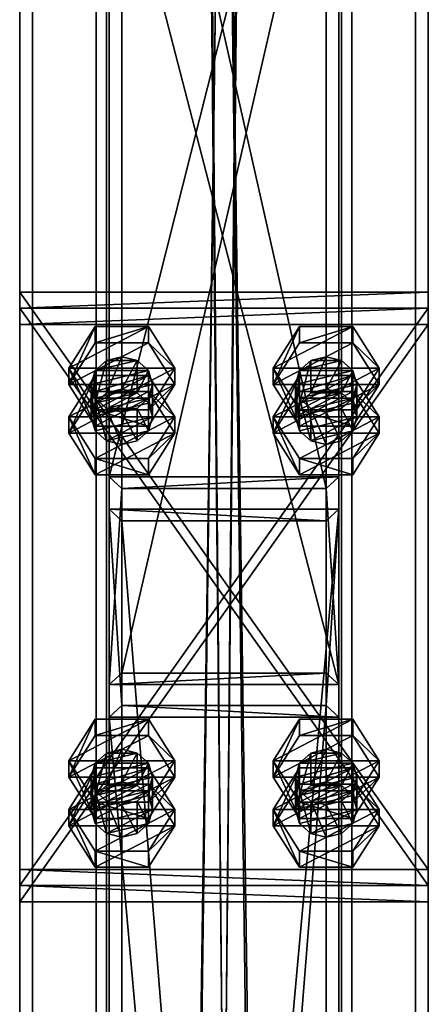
# Model space of a CAD drawing. Header units: millimetres. Extents: x -333 to 67333, y -930 to 39730.
# Tile 636 of 656: x 5420 to 5580, y 24497 to 24883. Entities that reach past the tile are written whole.
import ezdxf

# ---------------------------------------------------------------- set-up
doc = ezdxf.new("R2010")
doc.units = ezdxf.units.MM
for name, color, linetype in [('4', 7, 'Continuous'), ('5', 7, 'Continuous'), ('6', 7, 'Continuous'), ('95', 7, 'Continuous'), ('99', 7, 'Continuous')]:
    doc.layers.add(name, color=color, linetype=linetype)

msp = doc.modelspace()

# ---------------------------------------------------------------- meshes
at = {"layer": '4', "color": 171}
mesh = msp.add_polyface(dxfattribs=at)
corners = [(5460, 25055.81, 5985.67), (5540, 25055.81, 5985.67), (5540, 24699.69, 5226.59), (5460, 24699.69, 5226.59), (5540, 24975.46, 6002.74), (5540, 24627.27, 5260.57), (5460, 24975.46, 6002.74), (5460, 24627.27, 5260.57), (5455, 25060.84, 5984.6), (5455, 24970.44, 6003.81), (5455, 24622.74, 5262.69), (5455, 24704.22, 5224.47), (5545, 24970.44, 6003.81), (5545, 24622.74, 5262.69), (5545, 25060.84, 5984.6), (5545, 24704.22, 5224.47)]
mesh.append_faces([[corners[k] for k in face] for face in [(0, 2, 3, 3), (1, 5, 2, 2), (4, 7, 5, 5), (6, 3, 7, 7), (8, 10, 11, 11), (9, 13, 10, 10), (12, 15, 13, 13), (14, 11, 15, 15)]], dxfattribs={"vtx0": -1, "color": 171})
mesh.append_faces([[corners[k] for k in face] for face in [(9, 6, 12, 12), (6, 8, 0, 0), (0, 8, 1, 1), (12, 4, 14, 14), (4, 12, 6, 6), (14, 1, 8, 8), (11, 3, 15, 15), (3, 10, 7, 7), (7, 10, 5, 5), (15, 2, 13, 13), (2, 15, 3, 3), (13, 5, 10, 10)]], dxfattribs={"vtx0": -1, "vtx1": -1, "color": 171})
mesh.append_faces([[corners[k] for k in face] for face in [(6, 9, 8, 8), (14, 4, 1, 1), (3, 11, 10, 10), (13, 2, 5, 5)]], dxfattribs={"vtx0": -1, "vtx2": -1, "vtx3": -1, "color": 171})
mesh.append_faces([[corners[k] for k in face] for face in [(0, 1, 2, 2), (1, 4, 5, 5), (4, 6, 7, 7), (6, 0, 3, 3), (8, 9, 10, 10), (9, 12, 13, 13), (12, 14, 15, 15), (14, 8, 11, 11)]], dxfattribs={"vtx2": -1, "vtx3": -1, "color": 171})
mesh = msp.add_polyface(dxfattribs=at)
corners = [(5460, 24686.95, 5199.43), (5540, 24686.95, 5199.43), (5540, 23692.62, 3080), (5460, 23692.62, 3080), (5540, 24614.53, 5233.41), (5540, 23604.25, 3080), (5460, 24614.53, 5233.41), (5460, 23604.25, 3080), (5455, 24691.48, 5197.31), (5455, 24610, 5235.53), (5455, 23598.73, 3080), (5455, 23698.14, 3080), (5545, 24610, 5235.53), (5545, 23598.73, 3080), (5545, 24691.48, 5197.31), (5545, 23698.14, 3080)]
mesh.append_faces([[corners[k] for k in face] for face in [(0, 2, 3, 3), (1, 5, 2, 2), (4, 7, 5, 5), (6, 3, 7, 7), (8, 10, 11, 11), (9, 13, 10, 10), (12, 15, 13, 13), (14, 11, 15, 15)]], dxfattribs={"vtx0": -1, "color": 171})
mesh.append_faces([[corners[k] for k in face] for face in [(9, 6, 12, 12), (6, 8, 0, 0), (0, 8, 1, 1), (12, 4, 14, 14), (4, 12, 6, 6), (14, 1, 8, 8), (11, 3, 15, 15), (3, 10, 7, 7), (7, 10, 5, 5), (15, 2, 13, 13), (2, 15, 3, 3), (13, 5, 10, 10)]], dxfattribs={"vtx0": -1, "vtx1": -1, "color": 171})
mesh.append_faces([[corners[k] for k in face] for face in [(6, 9, 8, 8), (14, 4, 1, 1), (3, 11, 10, 10), (13, 2, 5, 5)]], dxfattribs={"vtx0": -1, "vtx2": -1, "vtx3": -1, "color": 171})
mesh.append_faces([[corners[k] for k in face] for face in [(0, 1, 2, 2), (1, 4, 5, 5), (4, 6, 7, 7), (6, 0, 3, 3), (8, 9, 10, 10), (9, 12, 13, 13), (12, 14, 15, 15), (14, 8, 11, 11)]], dxfattribs={"vtx2": -1, "vtx3": -1, "color": 171})
at = {"layer": '5', "color": 131}
mesh = msp.add_polyface(dxfattribs=at)
corners = [(5454, 29385.28, 2984), (5546, 29385.28, 2984), (5546, 19415.31, 2984), (5454, 19415.31, 2984), (5546, 29385.28, 3076), (5546, 19415.31, 3076), (5454, 29385.28, 3076), (5454, 19415.31, 3076), (5450, 29385.28, 2980), (5450, 29385.28, 3080), (5450, 19415.31, 3080), (5450, 19415.31, 2980), (5550, 29385.28, 3080), (5550, 19415.31, 3080), (5550, 29385.28, 2980), (5550, 19415.31, 2980)]
mesh.append_faces([[corners[k] for k in face] for face in [(0, 2, 3, 3), (1, 5, 2, 2), (4, 7, 5, 5), (6, 3, 7, 7), (8, 10, 11, 11), (9, 13, 10, 10), (12, 15, 13, 13), (14, 11, 15, 15)]], dxfattribs={"vtx0": -1, "color": 131})
mesh.append_faces([[corners[k] for k in face] for face in [(9, 6, 12, 12), (6, 8, 0, 0), (0, 8, 1, 1), (12, 4, 14, 14), (4, 12, 6, 6), (14, 1, 8, 8), (11, 3, 15, 15), (3, 10, 7, 7), (7, 10, 5, 5), (15, 2, 13, 13), (2, 15, 3, 3), (13, 5, 10, 10)]], dxfattribs={"vtx0": -1, "vtx1": -1, "color": 131})
mesh.append_faces([[corners[k] for k in face] for face in [(6, 9, 8, 8), (14, 4, 1, 1), (3, 11, 10, 10), (13, 2, 5, 5)]], dxfattribs={"vtx0": -1, "vtx2": -1, "vtx3": -1, "color": 131})
mesh.append_faces([[corners[k] for k in face] for face in [(0, 1, 2, 2), (1, 4, 5, 5), (4, 6, 7, 7), (6, 0, 3, 3), (8, 9, 10, 10), (9, 12, 13, 13), (12, 14, 15, 15), (14, 8, 11, 11)]], dxfattribs={"vtx2": -1, "vtx3": -1, "color": 131})
at = {"layer": '6', "color": 2}
mesh = msp.add_polyface(dxfattribs=at)
corners = [(5420, 19420.14, 7183.53), (5580, 19420.14, 7183.53), (5580, 30845.34, 4755.1), (5420, 30845.34, 4755.1), (5420, 19420.14, 7347.1), (5420, 30878.6, 4911.61), (5580, 19420.14, 7347.1), (5580, 30878.6, 4911.61), (5575, 30846.38, 4759.99), (5425, 30846.38, 4759.99), (5425, 30877.56, 4906.72), (5575, 30877.56, 4906.72), (5425, 19420.14, 7341.99), (5575, 19420.14, 7341.99), (5425, 19420.14, 7188.64), (5575, 19420.14, 7188.64)]
mesh.append_faces([[corners[k] for k in face] for face in [(0, 2, 3, 3), (4, 3, 5, 5), (6, 5, 7, 7), (1, 7, 2, 2), (12, 11, 10, 10), (14, 10, 9, 9), (15, 9, 8, 8), (13, 8, 11, 11)]], dxfattribs={"vtx0": -1, "color": 2})
mesh.append_faces([[corners[k] for k in face] for face in [(2, 8, 3, 3), (8, 7, 11, 11), (11, 7, 10, 10), (3, 9, 5, 5), (9, 3, 8, 8), (5, 10, 7, 7), (4, 12, 0, 0), (12, 6, 13, 13), (13, 6, 15, 15), (0, 14, 1, 1), (14, 0, 12, 12), (1, 15, 6, 6)]], dxfattribs={"vtx0": -1, "vtx1": -1, "color": 2})
mesh.append_faces([[corners[k] for k in face] for face in [(8, 2, 7, 7), (5, 9, 10, 10), (12, 4, 6, 6), (1, 14, 15, 15)]], dxfattribs={"vtx0": -1, "vtx2": -1, "vtx3": -1, "color": 2})
mesh.append_faces([[corners[k] for k in face] for face in [(0, 1, 2, 2), (4, 0, 3, 3), (6, 4, 5, 5), (1, 6, 7, 7), (12, 13, 11, 11), (14, 12, 10, 10), (15, 14, 9, 9), (13, 15, 8, 8)]], dxfattribs={"vtx2": -1, "vtx3": -1, "color": 2})
at = {"layer": '95', "color": 7}
mesh = msp.add_polyface(dxfattribs=at)
corners = [(5472, 24740.43, 5207.48), (5470.39, 24745.87, 5204.93), (5470.39, 24733.12, 5177.77), (5466, 24749.84, 5203.06), (5466, 24737.1, 5175.9), (5460, 24751.3, 5202.38), (5460, 24738.56, 5175.22), (5454, 24749.84, 5203.06), (5454, 24737.1, 5175.9), (5449.61, 24745.87, 5204.93), (5449.61, 24733.12, 5177.77), (5448, 24740.43, 5207.48), (5448, 24727.69, 5180.32), (5449.61, 24735, 5210.03), (5470.39, 24735, 5210.03), (5480.78, 24727.69, 5180.32), (5470.39, 24743.99, 5172.67), (5470.39, 24737.62, 5159.09), (5449.61, 24743.99, 5172.67), (5449.61, 24737.62, 5159.09), (5439.22, 24721.32, 5166.74), (5439.22, 24727.69, 5180.32), (5480.78, 24746.8, 5221.06), (5470.39, 24763.1, 5213.41), (5470.39, 24756.73, 5199.83), (5480.78, 24740.43, 5207.48), (5449.61, 24763.1, 5213.41), (5449.61, 24756.73, 5199.83), (5439.22, 24746.8, 5221.06), (5439.22, 24740.43, 5207.48), (5449.61, 24724.14, 5215.12), (5470.39, 24730.51, 5228.7), (5449.61, 24730.51, 5228.7)]
mesh.append_faces([[corners[k] for k in face] for face in [(1, 4, 2, 2), (3, 6, 4, 4), (5, 8, 6, 6), (7, 10, 8, 8), (9, 12, 10, 10), (3, 7, 5, 5), (8, 4, 6, 6), (16, 19, 17, 17), (18, 20, 19, 19), (16, 21, 18, 18), (20, 17, 19, 19), (22, 24, 25, 25), (23, 27, 24, 24), (26, 29, 27, 27), (28, 30, 29, 29), (23, 28, 26, 26), (32, 22, 31, 31), (29, 24, 27, 27)]], dxfattribs={"vtx0": -1, "color": 7})
mesh.append_faces([[corners[k] for k in face] for face in [(7, 3, 9, 9), (9, 1, 11, 11), (11, 0, 13, 13), (10, 4, 8, 8), (28, 22, 32, 32), (30, 25, 29, 29)]], dxfattribs={"vtx0": -1, "vtx1": -1, "color": 7})
mesh.append_faces([[corners[k] for k in face] for face in [(9, 3, 1, 1), (11, 1, 0, 0), (13, 0, 14, 14), (12, 2, 4, 4), (28, 23, 22, 22), (29, 25, 24, 24)]], dxfattribs={"vtx0": -1, "vtx2": -1, "vtx3": -1, "color": 7})
mesh.append_faces([[corners[k] for k in face] for face in [(0, 1, 2, 2), (1, 3, 4, 4), (3, 5, 6, 6), (5, 7, 8, 8), (7, 9, 10, 10), (9, 11, 12, 12), (15, 16, 17, 17), (16, 18, 19, 19), (22, 23, 24, 24), (23, 26, 27, 27), (26, 28, 29, 29), (31, 22, 25, 25)]], dxfattribs={"vtx2": -1, "vtx3": -1, "color": 7})
mesh = msp.add_polyface(dxfattribs=at)
corners = [(5552, 24740.43, 5207.48), (5550.39, 24745.87, 5204.93), (5550.39, 24733.12, 5177.77), (5546, 24749.84, 5203.06), (5546, 24737.1, 5175.9), (5540, 24751.3, 5202.38), (5540, 24738.56, 5175.22), (5534, 24749.84, 5203.06), (5534, 24737.1, 5175.9), (5529.61, 24745.87, 5204.93), (5529.61, 24733.12, 5177.77), (5528, 24740.43, 5207.48), (5528, 24727.69, 5180.32), (5529.61, 24735, 5210.03), (5550.39, 24735, 5210.03), (5560.78, 24727.69, 5180.32), (5550.39, 24743.99, 5172.67), (5550.39, 24737.62, 5159.09), (5529.61, 24743.99, 5172.67), (5529.61, 24737.62, 5159.09), (5519.22, 24721.32, 5166.74), (5519.22, 24727.69, 5180.32), (5560.78, 24746.8, 5221.06), (5550.39, 24763.1, 5213.41), (5550.39, 24756.73, 5199.83), (5560.78, 24740.43, 5207.48), (5529.61, 24763.1, 5213.41), (5529.61, 24756.73, 5199.83), (5519.22, 24746.8, 5221.06), (5519.22, 24740.43, 5207.48), (5529.61, 24724.14, 5215.12), (5550.39, 24730.51, 5228.7), (5529.61, 24730.51, 5228.7)]
mesh.append_faces([[corners[k] for k in face] for face in [(1, 4, 2, 2), (3, 6, 4, 4), (5, 8, 6, 6), (7, 10, 8, 8), (9, 12, 10, 10), (3, 7, 5, 5), (8, 4, 6, 6), (16, 19, 17, 17), (18, 20, 19, 19), (16, 21, 18, 18), (20, 17, 19, 19), (22, 24, 25, 25), (23, 27, 24, 24), (26, 29, 27, 27), (28, 30, 29, 29), (23, 28, 26, 26), (32, 22, 31, 31), (29, 24, 27, 27)]], dxfattribs={"vtx0": -1, "color": 7})
mesh.append_faces([[corners[k] for k in face] for face in [(7, 3, 9, 9), (9, 1, 11, 11), (11, 0, 13, 13), (10, 4, 8, 8), (28, 22, 32, 32), (30, 25, 29, 29)]], dxfattribs={"vtx0": -1, "vtx1": -1, "color": 7})
mesh.append_faces([[corners[k] for k in face] for face in [(9, 3, 1, 1), (11, 1, 0, 0), (13, 0, 14, 14), (12, 2, 4, 4), (28, 23, 22, 22), (29, 25, 24, 24)]], dxfattribs={"vtx0": -1, "vtx2": -1, "vtx3": -1, "color": 7})
mesh.append_faces([[corners[k] for k in face] for face in [(0, 1, 2, 2), (1, 3, 4, 4), (3, 5, 6, 6), (5, 7, 8, 8), (7, 9, 10, 10), (9, 11, 12, 12), (15, 16, 17, 17), (16, 18, 19, 19), (22, 23, 24, 24), (23, 26, 27, 27), (26, 28, 29, 29), (31, 22, 25, 25)]], dxfattribs={"vtx2": -1, "vtx3": -1, "color": 7})
mesh = msp.add_polyface(dxfattribs=at)
corners = [(5472, 24740.43, 5207.48), (5470.39, 24733.12, 5177.77), (5472, 24727.69, 5180.32), (5448, 24740.43, 5207.48), (5449.61, 24735, 5210.03), (5449.61, 24722.26, 5182.87), (5448, 24727.69, 5180.32), (5454, 24731.03, 5211.89), (5454, 24718.28, 5184.73), (5460, 24729.57, 5212.57), (5460, 24716.83, 5185.41), (5466, 24731.03, 5211.89), (5466, 24718.28, 5184.73), (5470.39, 24735, 5210.03), (5470.39, 24722.26, 5182.87), (5466, 24737.1, 5175.9), (5449.61, 24733.12, 5177.77), (5480.78, 24727.69, 5180.32), (5470.39, 24737.62, 5159.09), (5480.78, 24721.32, 5166.74), (5449.61, 24743.99, 5172.67), (5439.22, 24727.69, 5180.32), (5439.22, 24721.32, 5166.74), (5449.61, 24711.4, 5187.96), (5449.61, 24705.03, 5174.38), (5470.39, 24711.4, 5187.96), (5470.39, 24705.03, 5174.38), (5470.39, 24743.99, 5172.67), (5439.22, 24746.8, 5221.06), (5449.61, 24730.51, 5228.7), (5449.61, 24724.14, 5215.12), (5470.39, 24730.51, 5228.7), (5470.39, 24724.14, 5215.12), (5480.78, 24740.43, 5207.48)]
mesh.append_faces([[corners[k] for k in face] for face in [(0, 1, 2, 2), (3, 5, 6, 6), (4, 8, 5, 5), (7, 10, 8, 8), (9, 12, 10, 10), (11, 14, 12, 12), (13, 2, 14, 14), (7, 11, 9, 9), (14, 10, 12, 12), (17, 18, 19, 19), (21, 24, 22, 22), (23, 26, 24, 24), (25, 19, 26, 26), (23, 17, 25, 25), (19, 24, 26, 26), (29, 32, 30, 30), (31, 33, 32, 32), (33, 30, 32, 32)]], dxfattribs={"vtx0": -1, "color": 7})
mesh.append_faces([[corners[k] for k in face] for face in [(4, 13, 7, 7), (10, 14, 8, 8), (8, 2, 5, 5), (5, 2, 6, 6), (6, 15, 16, 16), (21, 17, 23, 23), (24, 19, 22, 22)]], dxfattribs={"vtx0": -1, "vtx1": -1, "color": 7})
mesh.append_faces([[corners[k] for k in face] for face in [(7, 13, 11, 11), (8, 14, 2, 2), (6, 2, 1, 1), (21, 27, 17, 17), (22, 19, 18, 18)]], dxfattribs={"vtx0": -1, "vtx2": -1, "vtx3": -1, "color": 7})
mesh.append_faces([[corners[k] for k in face] for face in [(3, 4, 5, 5), (4, 7, 8, 8), (7, 9, 10, 10), (9, 11, 12, 12), (11, 13, 14, 14), (13, 0, 2, 2), (20, 21, 22, 22), (21, 23, 24, 24), (23, 25, 26, 26), (25, 17, 19, 19), (28, 29, 30, 30), (29, 31, 32, 32)]], dxfattribs={"vtx2": -1, "vtx3": -1, "color": 7})
mesh = msp.add_polyface(dxfattribs=at)
corners = [(5552, 24740.43, 5207.48), (5550.39, 24733.12, 5177.77), (5552, 24727.69, 5180.32), (5528, 24740.43, 5207.48), (5529.61, 24735, 5210.03), (5529.61, 24722.26, 5182.87), (5528, 24727.69, 5180.32), (5534, 24731.03, 5211.89), (5534, 24718.28, 5184.73), (5540, 24729.57, 5212.57), (5540, 24716.83, 5185.41), (5546, 24731.03, 5211.89), (5546, 24718.28, 5184.73), (5550.39, 24735, 5210.03), (5550.39, 24722.26, 5182.87), (5546, 24737.1, 5175.9), (5529.61, 24733.12, 5177.77), (5560.78, 24727.69, 5180.32), (5550.39, 24737.62, 5159.09), (5560.78, 24721.32, 5166.74), (5529.61, 24743.99, 5172.67), (5519.22, 24727.69, 5180.32), (5519.22, 24721.32, 5166.74), (5529.61, 24711.4, 5187.96), (5529.61, 24705.03, 5174.38), (5550.39, 24711.4, 5187.96), (5550.39, 24705.03, 5174.38), (5550.39, 24743.99, 5172.67), (5519.22, 24746.8, 5221.06), (5529.61, 24730.51, 5228.7), (5529.61, 24724.14, 5215.12), (5550.39, 24730.51, 5228.7), (5550.39, 24724.14, 5215.12), (5560.78, 24740.43, 5207.48)]
mesh.append_faces([[corners[k] for k in face] for face in [(0, 1, 2, 2), (3, 5, 6, 6), (4, 8, 5, 5), (7, 10, 8, 8), (9, 12, 10, 10), (11, 14, 12, 12), (13, 2, 14, 14), (9, 13, 11, 11), (14, 10, 12, 12), (17, 18, 19, 19), (21, 24, 22, 22), (23, 26, 24, 24), (25, 19, 26, 26), (23, 17, 25, 25), (19, 24, 26, 26), (29, 32, 30, 30), (31, 33, 32, 32), (33, 30, 32, 32)]], dxfattribs={"vtx0": -1, "color": 7})
mesh.append_faces([[corners[k] for k in face] for face in [(4, 13, 7, 7), (7, 13, 9, 9), (10, 14, 8, 8), (8, 2, 5, 5), (5, 2, 6, 6), (6, 15, 16, 16), (21, 17, 23, 23), (24, 19, 22, 22)]], dxfattribs={"vtx0": -1, "vtx1": -1, "color": 7})
mesh.append_faces([[corners[k] for k in face] for face in [(8, 14, 2, 2), (6, 2, 1, 1), (21, 27, 17, 17), (22, 19, 18, 18)]], dxfattribs={"vtx0": -1, "vtx2": -1, "vtx3": -1, "color": 7})
mesh.append_faces([[corners[k] for k in face] for face in [(3, 4, 5, 5), (4, 7, 8, 8), (7, 9, 10, 10), (9, 11, 12, 12), (11, 13, 14, 14), (13, 0, 2, 2), (20, 21, 22, 22), (21, 23, 24, 24), (23, 25, 26, 26), (25, 17, 19, 19), (28, 29, 30, 30), (29, 31, 32, 32)]], dxfattribs={"vtx2": -1, "vtx3": -1, "color": 7})
mesh = msp.add_polyface(dxfattribs=at)
corners = [(5472, 24586.53, 5279.68), (5470.39, 24591.96, 5277.13), (5470.39, 24579.22, 5249.97), (5466, 24595.94, 5275.27), (5466, 24583.2, 5248.11), (5460, 24597.39, 5274.59), (5460, 24584.65, 5247.43), (5454, 24595.94, 5275.27), (5454, 24583.2, 5248.11), (5449.61, 24591.96, 5277.13), (5449.61, 24579.22, 5249.97), (5448, 24586.53, 5279.68), (5448, 24573.79, 5252.52), (5449.61, 24581.1, 5282.23), (5470.39, 24581.1, 5282.23), (5480.78, 24573.79, 5252.52), (5470.39, 24590.08, 5244.88), (5470.39, 24583.71, 5231.3), (5449.61, 24590.08, 5244.88), (5449.61, 24583.71, 5231.3), (5439.22, 24567.42, 5238.94), (5439.22, 24573.79, 5252.52), (5480.78, 24592.9, 5293.26), (5470.39, 24609.2, 5285.62), (5470.39, 24602.83, 5272.04), (5480.78, 24586.53, 5279.68), (5449.61, 24609.2, 5285.62), (5449.61, 24602.83, 5272.04), (5439.22, 24592.9, 5293.26), (5439.22, 24586.53, 5279.68), (5449.61, 24570.23, 5287.33), (5470.39, 24576.6, 5300.91), (5449.61, 24576.6, 5300.91)]
mesh.append_faces([[corners[k] for k in face] for face in [(1, 4, 2, 2), (3, 6, 4, 4), (5, 8, 6, 6), (7, 10, 8, 8), (9, 12, 10, 10), (3, 7, 5, 5), (8, 4, 6, 6), (16, 19, 17, 17), (18, 20, 19, 19), (16, 21, 18, 18), (20, 17, 19, 19), (22, 24, 25, 25), (23, 27, 24, 24), (26, 29, 27, 27), (28, 30, 29, 29), (23, 28, 26, 26), (32, 22, 31, 31), (29, 24, 27, 27)]], dxfattribs={"vtx0": -1, "color": 7})
mesh.append_faces([[corners[k] for k in face] for face in [(7, 3, 9, 9), (9, 1, 11, 11), (11, 0, 13, 13), (10, 4, 8, 8), (28, 22, 32, 32), (30, 25, 29, 29)]], dxfattribs={"vtx0": -1, "vtx1": -1, "color": 7})
mesh.append_faces([[corners[k] for k in face] for face in [(9, 3, 1, 1), (11, 1, 0, 0), (13, 0, 14, 14), (12, 2, 4, 4), (28, 23, 22, 22), (29, 25, 24, 24)]], dxfattribs={"vtx0": -1, "vtx2": -1, "vtx3": -1, "color": 7})
mesh.append_faces([[corners[k] for k in face] for face in [(0, 1, 2, 2), (1, 3, 4, 4), (3, 5, 6, 6), (5, 7, 8, 8), (7, 9, 10, 10), (9, 11, 12, 12), (15, 16, 17, 17), (16, 18, 19, 19), (22, 23, 24, 24), (23, 26, 27, 27), (26, 28, 29, 29), (31, 22, 25, 25)]], dxfattribs={"vtx2": -1, "vtx3": -1, "color": 7})
mesh = msp.add_polyface(dxfattribs=at)
corners = [(5552, 24586.53, 5279.68), (5550.39, 24591.96, 5277.13), (5550.39, 24579.22, 5249.97), (5546, 24595.94, 5275.27), (5546, 24583.2, 5248.11), (5540, 24597.39, 5274.59), (5540, 24584.65, 5247.43), (5534, 24595.94, 5275.27), (5534, 24583.2, 5248.11), (5529.61, 24591.96, 5277.13), (5529.61, 24579.22, 5249.97), (5528, 24586.53, 5279.68), (5528, 24573.79, 5252.52), (5529.61, 24581.1, 5282.23), (5550.39, 24581.1, 5282.23), (5560.78, 24573.79, 5252.52), (5550.39, 24590.08, 5244.88), (5550.39, 24583.71, 5231.3), (5529.61, 24590.08, 5244.88), (5529.61, 24583.71, 5231.3), (5519.22, 24567.42, 5238.94), (5519.22, 24573.79, 5252.52), (5560.78, 24592.9, 5293.26), (5550.39, 24609.2, 5285.62), (5550.39, 24602.83, 5272.04), (5560.78, 24586.53, 5279.68), (5529.61, 24609.2, 5285.62), (5529.61, 24602.83, 5272.04), (5519.22, 24592.9, 5293.26), (5519.22, 24586.53, 5279.68), (5529.61, 24570.23, 5287.33), (5550.39, 24576.6, 5300.91), (5529.61, 24576.6, 5300.91)]
mesh.append_faces([[corners[k] for k in face] for face in [(1, 4, 2, 2), (3, 6, 4, 4), (5, 8, 6, 6), (7, 10, 8, 8), (9, 12, 10, 10), (3, 7, 5, 5), (8, 4, 6, 6), (16, 19, 17, 17), (18, 20, 19, 19), (16, 21, 18, 18), (20, 17, 19, 19), (22, 24, 25, 25), (23, 27, 24, 24), (26, 29, 27, 27), (28, 30, 29, 29), (23, 28, 26, 26), (32, 22, 31, 31), (29, 24, 27, 27)]], dxfattribs={"vtx0": -1, "color": 7})
mesh.append_faces([[corners[k] for k in face] for face in [(7, 3, 9, 9), (9, 1, 11, 11), (11, 0, 13, 13), (10, 4, 8, 8), (28, 22, 32, 32), (30, 25, 29, 29)]], dxfattribs={"vtx0": -1, "vtx1": -1, "color": 7})
mesh.append_faces([[corners[k] for k in face] for face in [(9, 3, 1, 1), (11, 1, 0, 0), (13, 0, 14, 14), (12, 2, 4, 4), (28, 23, 22, 22), (29, 25, 24, 24)]], dxfattribs={"vtx0": -1, "vtx2": -1, "vtx3": -1, "color": 7})
mesh.append_faces([[corners[k] for k in face] for face in [(0, 1, 2, 2), (1, 3, 4, 4), (3, 5, 6, 6), (5, 7, 8, 8), (7, 9, 10, 10), (9, 11, 12, 12), (15, 16, 17, 17), (16, 18, 19, 19), (22, 23, 24, 24), (23, 26, 27, 27), (26, 28, 29, 29), (31, 22, 25, 25)]], dxfattribs={"vtx2": -1, "vtx3": -1, "color": 7})
mesh = msp.add_polyface(dxfattribs=at)
corners = [(5472, 24586.53, 5279.68), (5470.39, 24579.22, 5249.97), (5472, 24573.79, 5252.52), (5448, 24586.53, 5279.68), (5449.61, 24581.1, 5282.23), (5449.61, 24568.36, 5255.07), (5448, 24573.79, 5252.52), (5454, 24577.12, 5284.1), (5454, 24564.38, 5256.94), (5460, 24575.67, 5284.78), (5460, 24562.92, 5257.62), (5466, 24577.12, 5284.1), (5466, 24564.38, 5256.94), (5470.39, 24581.1, 5282.23), (5470.39, 24568.36, 5255.07), (5466, 24583.2, 5248.11), (5449.61, 24579.22, 5249.97), (5480.78, 24573.79, 5252.52), (5470.39, 24583.71, 5231.3), (5480.78, 24567.42, 5238.94), (5449.61, 24590.08, 5244.88), (5439.22, 24573.79, 5252.52), (5439.22, 24567.42, 5238.94), (5449.61, 24557.49, 5260.17), (5449.61, 24551.12, 5246.59), (5470.39, 24557.49, 5260.17), (5470.39, 24551.12, 5246.59), (5470.39, 24590.08, 5244.88), (5439.22, 24592.9, 5293.26), (5449.61, 24576.6, 5300.91), (5449.61, 24570.23, 5287.33), (5470.39, 24576.6, 5300.91), (5470.39, 24570.23, 5287.33), (5480.78, 24586.53, 5279.68)]
mesh.append_faces([[corners[k] for k in face] for face in [(0, 1, 2, 2), (3, 5, 6, 6), (4, 8, 5, 5), (7, 10, 8, 8), (9, 12, 10, 10), (11, 14, 12, 12), (13, 2, 14, 14), (9, 13, 11, 11), (14, 10, 12, 12), (17, 18, 19, 19), (21, 24, 22, 22), (23, 26, 24, 24), (25, 19, 26, 26), (23, 17, 25, 25), (19, 24, 26, 26), (29, 32, 30, 30), (31, 33, 32, 32), (33, 30, 32, 32)]], dxfattribs={"vtx0": -1, "color": 7})
mesh.append_faces([[corners[k] for k in face] for face in [(4, 13, 7, 7), (7, 13, 9, 9), (10, 14, 8, 8), (8, 2, 5, 5), (5, 2, 6, 6), (6, 15, 16, 16), (21, 17, 23, 23), (24, 19, 22, 22)]], dxfattribs={"vtx0": -1, "vtx1": -1, "color": 7})
mesh.append_faces([[corners[k] for k in face] for face in [(8, 14, 2, 2), (6, 2, 1, 1), (21, 27, 17, 17), (22, 19, 18, 18)]], dxfattribs={"vtx0": -1, "vtx2": -1, "vtx3": -1, "color": 7})
mesh.append_faces([[corners[k] for k in face] for face in [(3, 4, 5, 5), (4, 7, 8, 8), (7, 9, 10, 10), (9, 11, 12, 12), (11, 13, 14, 14), (13, 0, 2, 2), (20, 21, 22, 22), (21, 23, 24, 24), (23, 25, 26, 26), (25, 17, 19, 19), (28, 29, 30, 30), (29, 31, 32, 32)]], dxfattribs={"vtx2": -1, "vtx3": -1, "color": 7})
mesh = msp.add_polyface(dxfattribs=at)
corners = [(5552, 24586.53, 5279.68), (5550.39, 24579.22, 5249.97), (5552, 24573.79, 5252.52), (5528, 24586.53, 5279.68), (5529.61, 24581.1, 5282.23), (5529.61, 24568.36, 5255.07), (5528, 24573.79, 5252.52), (5534, 24577.12, 5284.1), (5534, 24564.38, 5256.94), (5540, 24575.67, 5284.78), (5540, 24562.92, 5257.62), (5546, 24577.12, 5284.1), (5546, 24564.38, 5256.94), (5550.39, 24581.1, 5282.23), (5550.39, 24568.36, 5255.07), (5546, 24583.2, 5248.11), (5529.61, 24579.22, 5249.97), (5560.78, 24573.79, 5252.52), (5550.39, 24583.71, 5231.3), (5560.78, 24567.42, 5238.94), (5529.61, 24590.08, 5244.88), (5519.22, 24573.79, 5252.52), (5519.22, 24567.42, 5238.94), (5529.61, 24557.49, 5260.17), (5529.61, 24551.12, 5246.59), (5550.39, 24557.49, 5260.17), (5550.39, 24551.12, 5246.59), (5550.39, 24590.08, 5244.88), (5519.22, 24592.9, 5293.26), (5529.61, 24576.6, 5300.91), (5529.61, 24570.23, 5287.33), (5550.39, 24576.6, 5300.91), (5550.39, 24570.23, 5287.33), (5560.78, 24586.53, 5279.68)]
mesh.append_faces([[corners[k] for k in face] for face in [(0, 1, 2, 2), (3, 5, 6, 6), (4, 8, 5, 5), (7, 10, 8, 8), (9, 12, 10, 10), (11, 14, 12, 12), (13, 2, 14, 14), (9, 13, 11, 11), (14, 10, 12, 12), (17, 18, 19, 19), (21, 24, 22, 22), (23, 26, 24, 24), (25, 19, 26, 26), (23, 17, 25, 25), (19, 24, 26, 26), (29, 32, 30, 30), (31, 33, 32, 32), (33, 30, 32, 32)]], dxfattribs={"vtx0": -1, "color": 7})
mesh.append_faces([[corners[k] for k in face] for face in [(4, 13, 7, 7), (7, 13, 9, 9), (10, 14, 8, 8), (8, 2, 5, 5), (5, 2, 6, 6), (6, 15, 16, 16), (21, 17, 23, 23), (24, 19, 22, 22)]], dxfattribs={"vtx0": -1, "vtx1": -1, "color": 7})
mesh.append_faces([[corners[k] for k in face] for face in [(8, 14, 2, 2), (6, 2, 1, 1), (21, 27, 17, 17), (22, 19, 18, 18)]], dxfattribs={"vtx0": -1, "vtx2": -1, "vtx3": -1, "color": 7})
mesh.append_faces([[corners[k] for k in face] for face in [(3, 4, 5, 5), (4, 7, 8, 8), (7, 9, 10, 10), (9, 11, 12, 12), (11, 13, 14, 14), (13, 0, 2, 2), (20, 21, 22, 22), (21, 23, 24, 24), (23, 25, 26, 26), (25, 17, 19, 19), (28, 29, 30, 30), (29, 31, 32, 32)]], dxfattribs={"vtx2": -1, "vtx3": -1, "color": 7})
at = {"layer": '99', "color": 7}
mesh = msp.add_polyface(dxfattribs=at)
corners = [(5420, 24543.95, 5283.09), (5580, 24543.95, 5283.09), (5580, 24770.28, 5176.91), (5420, 24770.28, 5176.91), (5580, 24550.32, 5296.67), (5580, 24776.65, 5190.49), (5420, 24550.32, 5296.67), (5420, 24776.65, 5190.49)]
mesh.append_faces([[corners[k] for k in face] for face in [(0, 2, 3, 3), (1, 5, 2, 2), (4, 7, 5, 5), (6, 3, 7, 7), (1, 6, 4, 4), (3, 5, 7, 7)]], dxfattribs={"vtx0": -1, "color": 7})
mesh.append_faces([[corners[k] for k in face] for face in [(0, 1, 2, 2), (1, 4, 5, 5), (4, 6, 7, 7), (6, 0, 3, 3), (1, 0, 6, 6), (3, 2, 5, 5)]], dxfattribs={"vtx2": -1, "vtx3": -1, "color": 7})
mesh = msp.add_polyface(dxfattribs=at)
corners = [(5420, 24537.57, 5269.51), (5580, 24537.57, 5269.51), (5580, 24763.9, 5163.33), (5420, 24763.9, 5163.33), (5580, 24543.95, 5283.09), (5580, 24770.28, 5176.91), (5420, 24543.95, 5283.09), (5420, 24770.28, 5176.91)]
mesh.append_faces([[corners[k] for k in face] for face in [(0, 2, 3, 3), (1, 5, 2, 2), (4, 7, 5, 5), (6, 3, 7, 7), (1, 6, 4, 4), (3, 5, 7, 7)]], dxfattribs={"vtx0": -1, "color": 7})
mesh.append_faces([[corners[k] for k in face] for face in [(0, 1, 2, 2), (1, 4, 5, 5), (4, 6, 7, 7), (6, 0, 3, 3), (1, 0, 6, 6), (3, 2, 5, 5)]], dxfattribs={"vtx2": -1, "vtx3": -1, "color": 7})

doc.saveas('drawing.dxf')
